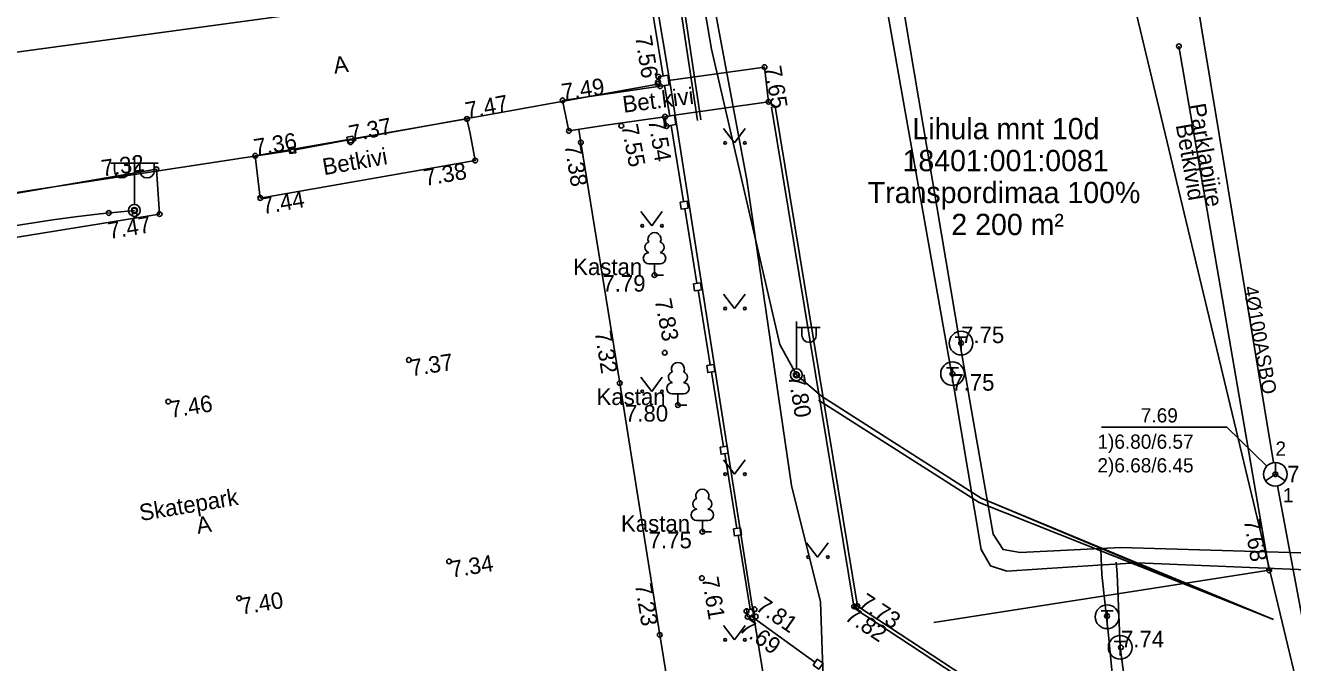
# Model space of a CAD drawing. Extents: x 473307 to 473719, y 6532843 to 6533381.
# Drawn here: x 473580.3 to 473633.8, y 6533108 to 6533134.9 of the extents above; entities that cross this region are included whole.
import ezdxf

# ---------------------------------------------------------------- set-up
doc = ezdxf.new("R2010")
doc.units = 0
for name, color, linetype in [('AED', 7, 'Continuous'), ('Default', 7, 'Continuous'), ('HALJASTUS', 7, 'Continuous'), ('KORGUS', 7, 'Continuous'), ('KPKAABEL', 7, 'Continuous'), ('LIIKLUS', 7, 'Continuous'), ('MPKAABEL', 7, 'Continuous'), ('PIIR', 7, 'Continuous'), ('POST', 7, 'Continuous'), ('PUU', 7, 'Continuous'), ('RAJATIS', 7, 'Continuous'), ('SIKAEV', 7, 'Continuous'), ('SIKAEV_NR', 7, 'Continuous'), ('SITRASS', 7, 'Continuous'), ('SITRASS_TEKST', 7, 'Continuous'), ('SKTRASS', 7, 'Continuous'), ('TEE', 7, 'Continuous'), ('TKAEV', 7, 'Continuous'), ('TTRASS', 7, 'Continuous')]:
    doc.layers.add(name, color=color, linetype=linetype)

# ---------------------------------------------------------------- blocks, each defined once
blk = doc.blocks.new('LEHTP1')
at = {"layer": 'Default'}
for p, q in [((0.48, 0.95), (-0.48, 0.95)), ((0, 0), (0, 0.95)), ((0.76, 0), (0, 0))]:
    blk.add_line(p, q, dxfattribs=at)
for centre, radius, start, end in [((0, 3.04), 0.554, 332.5799, 207.4201), ((-0.34, 2.35), 0.465, 109.0217, 253.1415), ((0.34, 2.35), 0.465, 286.8508, 70.9859), ((-0.47, 1.42), 0.475, 90.0016, 269.3953), ((0.47, 1.42), 0.475, 270.6047, 89.9984)]:
    blk.add_arc(centre, radius, start, end, dxfattribs=at)
blk = doc.blocks.new('SIKAEV')
at = {"layer": 'Default'}
for p, q in [((0, 0), (-0.83, -0.55)), ((0, 1), (0, 0)), ((0, 0), (0.83, -0.55))]:
    blk.add_line(p, q, dxfattribs=at)
blk.add_circle((0, 0), 1, dxfattribs=at)
blk = doc.blocks.new('SOKAEV')
at = {"layer": 'Default'}
for p, q in [((-0.5, 0.5), (0.5, 0.5)), ((0, -0.7), (0, 0.5))]:
    blk.add_line(p, q, dxfattribs=at)
blk.add_circle((0, 0), 1, dxfattribs=at)
blk = doc.blocks.new('MEPOST')
at = {"layer": 'Default'}
blk.add_circle((0, 0), 0.5, dxfattribs=at)
for start, end in [(0, 180), (180, 0)]:
    blk.add_arc((0, 0), 0.25, start, end, dxfattribs=at)
blk = doc.blocks.new('VAPOS2')
at = {"layer": 'Default'}
for p, q in [((0, 0.5), (0, 4.5)), ((0, 4), (-2, 4)), ((-1.68, 3.36), (-1.68, 4)), ((-0.45, 3.36), (-0.45, 4)), ((0, 4), (2, 4)), ((0.45, 3.36), (0.45, 4)), ((1.68, 3.36), (1.68, 4))]:
    blk.add_line(p, q, dxfattribs=at)
for centre in [(-1.07, 3.36), (1.07, 3.36)]:
    blk.add_arc(centre, 0.613, 180, 0, dxfattribs=at)
blk = doc.blocks.new('VAPOST')
at = {"layer": 'Default'}
for p, q in [((0, 0.5), (0, 4.5)), ((0, 4), (2, 4)), ((0.45, 3.36), (0.45, 4)), ((1.68, 3.36), (1.68, 4))]:
    blk.add_line(p, q, dxfattribs=at)
blk.add_arc((1.07, 3.36), 0.613, 180, 0, dxfattribs=at)
blk = doc.blocks.new('MURU')
at = {"layer": 'Default'}
for p, q in [((-0.93, 1.21), (0, 0)), ((0, 0), (0.89, 1.21))]:
    blk.add_line(p, q, dxfattribs=at)
for centre in [(-0.8, 0), (0.86, 0)]:
    blk.add_circle(centre, 0.11, dxfattribs=at)
blk = doc.blocks.new('VARPOS')
at = {"layer": 'Default'}
for p, q in [((-0.25, 0.25), (-0.25, -0.25)), ((-0.25, 0.25), (0.25, 0.25)), ((0.25, 0.25), (0.25, -0.25)), ((-0.25, -0.25), (0.25, -0.25))]:
    blk.add_line(p, q, dxfattribs=at)

msp = doc.modelspace()

# ---------------------------------------------------------------- linework, layer by layer
at = {"layer": 'AED'}
for points in [[(473607.248, 6533132.791), (473606.48, 6533137.514)], [(473607.445, 6533132.824), (473607.051, 6533132.759), (473607.116, 6533132.364), (473607.51, 6533132.429), (473607.445, 6533132.824)], [(473607.1, 6533132.461), (473594.166, 6533130.123)], [(473607.528, 6533131.104), (473607.313, 6533132.397)], [(473607.725, 6533131.137), (473607.33, 6533131.072), (473607.395, 6533130.677), (473607.79, 6533130.742), (473607.725, 6533131.137)], [(473608.117, 6533127.488), (473607.593, 6533130.71)], [(473591.72, 6533129.677), (473593.919, 6533130.081)], [(473591.473, 6533129.637), (473566.764, 6533125.853), (473571.722, 6533095.299)], [(473607.968, 6533127.467), (473608.011, 6533127.17), (473608.308, 6533127.212), (473608.265, 6533127.509), (473607.968, 6533127.467)], [(473608.679, 6533124.035), (473608.164, 6533127.196)], [(473608.53, 6533124.014), (473608.573, 6533123.717), (473608.87, 6533123.76), (473608.827, 6533124.057), (473608.53, 6533124.014)], [(473609.241, 6533120.583), (473608.726, 6533123.744)], [(473609.092, 6533120.562), (473609.134, 6533120.265), (473609.431, 6533120.307), (473609.389, 6533120.604), (473609.092, 6533120.562)], [(473609.802, 6533117.13), (473609.288, 6533120.291)], [(473609.654, 6533117.109), (473609.696, 6533116.812), (473609.993, 6533116.854), (473609.951, 6533117.151), (473609.654, 6533117.109)], [(473610.364, 6533113.678), (473609.85, 6533116.838)], [(473610.216, 6533113.656), (473610.258, 6533113.359), (473610.555, 6533113.402), (473610.513, 6533113.699), (473610.216, 6533113.656)], [(473610.92, 6533110.261), (473610.412, 6533113.386)], [(473610.772, 6533110.24), (473610.814, 6533109.943), (473611.111, 6533109.985), (473611.069, 6533110.282), (473610.772, 6533110.24)], [(473613.659, 6533108.024), (473610.962, 6533109.964)], [(473613.583, 6533107.905), (473613.755, 6533108.151), (473614.001, 6533107.978), (473613.828, 6533107.733), (473613.583, 6533107.905)]]:
    msp.add_lwpolyline(points, dxfattribs=at)
at = {"layer": 'KORGUS'}
for centre in [(473629.028, 6533134.05), (473611.536, 6533133.172), (473607.05, 6533132.766), (473607.024, 6533132.458), (473607.036, 6533132.549), (473607.13, 6533132.366), (473603.009, 6533131.766), (473611.701, 6533131.706), (473598.971, 6533130.98), (473607.33, 6533131.072), (473603.274, 6533130.473), (473605.486, 6533130.691), (473607.397, 6533130.677), (473594.059, 6533130), (473603.779, 6533129.988), (473590.031, 6533129.427), (473591.595, 6533129.658), (473585.857, 6533128.856), (473599.321, 6533129.223), (473590.241, 6533127.64), (473583.846, 6533127.007), (473584.93, 6533127.115), (473584.945, 6533126.928), (473585.996, 6533126.958), (473606.887, 6533124.383), (473619.829, 6533121.508), (473596.518, 6533120.793), (473607.318, 6533121.101), (473605.418, 6533119.817), (473612.878, 6533120.17), (473619.468, 6533120.214), (473586.361, 6533119.038), (473607.875, 6533118.891), (473633.098, 6533115.964), (473608.907, 6533113.536), (473598.216, 6533112.284), (473632.836, 6533111.906), (473608.888, 6533111.577), (473589.348, 6533110.725), (473610.771, 6533110.185), (473611.108, 6533110.257), (473615.314, 6533110.382), (473615.451, 6533110.398), (473610.814, 6533109.943), (473611.023, 6533109.917), (473611.163, 6533109.953), (473625.991, 6533109.976), (473607.109, 6533109.178), (473626.58, 6533108.65)]:
    msp.add_circle(centre, 0.1, dxfattribs=at)
at = {"layer": 'KPKAABEL'}
msp.add_lwpolyline([(473575.894, 6533057.765), (473578.381, 6533058.268), (473592.823, 6533060.715), (473621.311, 6533065.257), (473623.181, 6533065.813), (473626.204, 6533066.359), (473627.317, 6533067.271), (473626.267, 6533076.719), (473623.676, 6533096.66), (473614.05, 6533106.128), (473613.895, 6533110.57), (473612.665, 6533115.488), (473610.79, 6533128.403), (473608.964, 6533138.127), (473603.611, 6533167.485), (473599.245, 6533215.151)], dxfattribs=at)
at = {"layer": 'LIIKLUS'}
msp.add_lwpolyline([(473618.679, 6533109.703), (473632.836, 6533111.906), (473629.028, 6533134.05)], dxfattribs=at)
at = {"layer": 'MPKAABEL'}
for points in [[(473615.782, 6533190.445), (473617.366, 6533178.496), (473617.205, 6533177.267), (473615.341, 6533175.66), (473607.296, 6533164.994), (473606.71, 6533163.582), (473605.869, 6533161.459), (473606.18, 6533152.225), (473608.02, 6533151.39), (473606.563, 6533149.914), (473609.293, 6533133.925), (473612.181, 6533121.451), (473612.877, 6533120.17), (473613.933, 6533119.264), (473620.684, 6533114.954), (473633.022, 6533109.833)], [(473608.02, 6533151.39), (473606.563, 6533149.914), (473609.293, 6533133.925), (473612.181, 6533121.451), (473612.877, 6533120.17)], [(473584.93, 6533127.115), (473583.487, 6533126.967), (473582.426, 6533126.839), (473581.482, 6533126.711), (473579.584, 6533126.42), (473577.7, 6533126.097), (473574.993, 6533125.595), (473572.636, 6533125.144), (473571.677, 6533124.949), (473570.429, 6533124.615), (473569.752, 6533124.36), (473569.103, 6533124.026), (473568.617, 6533123.576), (473568.32, 6533122.878), (473568.233, 6533122.177), (473568.23, 6533121.956), (473568.32, 6533120.664), (473568.631, 6533117.647), (473569.009, 6533113.986), (473569.471, 6533109.384), (473569.571, 6533108.389), (473569.662, 6533107.518)], [(473612.877, 6533120.17), (473613.933, 6533119.264), (473620.684, 6533114.954), (473627.993, 6533111.882), (473633.022, 6533109.833)], [(473613.808, 6533119.095), (473620.587, 6533114.767), (473633.022, 6533109.833)]]:
    msp.add_lwpolyline(points, dxfattribs=at)
at = {"layer": 'PIIR'}
msp.add_lwpolyline([(473678.608, 6532842.593), (473677.66, 6532847.73), (473668.24, 6532906.4), (473664.64, 6532927.81), (473654.16, 6532926.37), (473630.89, 6533065.72), (473641.36, 6533067.51), (473636.3, 6533097.55), (473618.8, 6533170.64), (473609.94, 6533222.84), (473601.54, 6533272.81), (473599.09, 6533295.91), (473592.3, 6533328.43), (473587.14, 6533353.72), (473584.47, 6533353.28), (473580.56, 6533374.06), (473585.23, 6533374.14), (473584.699, 6533380.885)], dxfattribs=at)
for points in [[(473383.26, 6533220.83), (473372.23, 6533259.41), (473496.37, 6533266.79), (473499.84, 6533206.38), (473559.2, 6533209.37), (473561.43, 6533165.2), (473601.75, 6533167.04), (473607.56, 6533132.38), (473611.09, 6533109.85), (473618.6, 6533063.82), (473572.63, 6533056.43), (473548.5, 6533028.91), (473478.82, 6533017), (473455.33, 6533045.76), (473432.18, 6533083.36), (473429.59, 6533087.74), (473409.64, 6533129), (473385.1, 6533214.25), (473398.68, 6533216.8), (473398.11, 6533224.3)], [(473607.56, 6533132.38), (473601.75, 6533167.04), (473618.8, 6533170.64), (473636.3, 6533097.55), (473641.36, 6533067.51), (473630.89, 6533065.72), (473618.6, 6533063.82), (473611.09, 6533109.85)]]:
    msp.add_lwpolyline(points, close=True, dxfattribs=at)
at = {"layer": 'SIKAEV_NR'}
msp.add_lwpolyline([(473632.74, 6533116.313), (473631.052, 6533117.954), (473625.758, 6533117.954)], dxfattribs=at)
at = {"layer": 'SITRASS'}
for points in [[(473619.744, 6533193.777), (473626.15, 6533157.979), (473633.016, 6533116.458)], [(473633.19, 6533115.473), (473646.517, 6533044.149)]]:
    msp.add_lwpolyline(points, dxfattribs=at)
at = {"layer": 'SKTRASS'}
for p, q in [((473607.367, 6533139.862), (473608.699, 6533130.919)), ((473607.515, 6533139.884), (473608.847, 6533130.941))]:
    msp.add_line(p, q, dxfattribs=at)
at = {"layer": 'TEE'}
for points in [[(473568.573, 6533134.882), (473600.07, 6533140.313), (473600.337, 6533138.333), (473600.134, 6533137.697), (473599.931, 6533137.173), (473599.711, 6533136.696), (473599.451, 6533136.459), (473568.734, 6533132.282)], [(473598.971, 6533130.98), (473590.031, 6533129.427), (473590.241, 6533127.64), (473599.321, 6533129.223), (473599.101, 6533130.368)]]:
    msp.add_lwpolyline(points, close=True, dxfattribs=at)
for points in [[(473607.481, 6533132.611), (473611.536, 6533133.172), (473611.701, 6533131.706), (473607.725, 6533131.137)], [(473607.33, 6533131.072), (473604.835, 6533130.718), (473603.274, 6533130.473), (473603.004, 6533131.767), (473607.13, 6533132.366)], [(473611.701, 6533131.706), (473611.981, 6533131.506)], [(473611.833, 6533131.482), (473615.313, 6533110.308), (473625.275, 6533103.753)], [(473611.981, 6533131.506), (473615.451, 6533110.398), (473625.357, 6533103.878)], [(473603.689, 6533130.538), (473603.779, 6533129.988), (473605.418, 6533119.817), (473607.109, 6533109.178), (473608.206, 6533102.388)], [(473571.574, 6533103.225), (473570.468, 6533110.261), (473569.782, 6533114.714), (473568.332, 6533124.139), (473571.569, 6533124.614), (473576.592, 6533125.429), (473585.996, 6533126.958), (473585.857, 6533128.856), (473577.436, 6533127.401), (473564.568, 6533125.568), (473564.246, 6533125.514), (473563.806, 6533125.205), (473569.483, 6533089.145)]]:
    msp.add_lwpolyline(points, dxfattribs=at)
at = {"layer": 'TTRASS'}
for points in [[(473592.297, 6533277.757), (473596.188, 6533254.087), (473601.84, 6533222.521), (473604, 6533210.082), (473607.02, 6533191.72), (473607.264, 6533190.194), (473603.552, 6533189.561), (473604.136, 6533186.261), (473607.868, 6533186.888), (473612.623, 6533162.34), (473616.873, 6533138.735), (473619.773, 6533121.514), (473620.151, 6533119.324)], [(473591.775, 6533277.426), (473595.59, 6533253.766), (473601.028, 6533223.219), (473603.147, 6533210.812), (473606.172, 6533192.662), (473606.51, 6533190.705), (473602.77, 6533190.028), (473603.588, 6533185.543), (473607.3, 6533186.208), (473612.067, 6533161.644), (473616.282, 6533137.983), (473619.426, 6533120.252), (473619.546, 6533119.497)], [(473619.546, 6533119.497), (473620.681, 6533112.789), (473621.066, 6533112.101), (473621.763, 6533111.876), (473625.599, 6533112.117), (473627.268, 6533112.227), (473642.578, 6533111.595), (473649.822, 6533111.539), (473650.771, 6533111.498)], [(473620.151, 6533119.324), (473620.166, 6533119.225), (473621.184, 6533113.439), (473621.184, 6533113.439), (473621.601, 6533112.78), (473622.328, 6533112.666), (473626.573, 6533112.87), (473636.075, 6533112.595), (473650.561, 6533112.092), (473650.665, 6533112.088)], [(473670.739, 6532903.73), (473669.823, 6532910.623), (473662.59, 6532909.156), (473646.821, 6533011.679), (473633.537, 6533100.476), (473633.406, 6533101.178), (473632.559, 6533105.696), (473632.32, 6533106.603), (473631.402, 6533106.697), (473628.136, 6533106.491), (473627.343, 6533106.38), (473626.399, 6533106.377), (473626.238, 6533107.261), (473626.052, 6533109.168), (473625.777, 6533111.724), (473625.749, 6533112.421), (473625.73, 6533112.829)], [(473671.344, 6532903.733), (473670.333, 6532911.339), (473663.087, 6532909.869), (473647.414, 6533011.77), (473634.242, 6533098.966), (473634.072, 6533100.094), (473632.984, 6533106.198), (473632.738, 6533107.055), (473631.832, 6533107.173), (473627.702, 6533106.877), (473626.788, 6533106.911), (473626.656, 6533107.813), (473626.548, 6533108.653), (473626.413, 6533111.755), (473626.375, 6533112.253)]]:
    msp.add_lwpolyline(points, dxfattribs=at)

# ---------------------------------------------------------------- block references
at = {"layer": 'AED'}
for p, xscale, yscale, rotation in [((473594.043, 6533130.102), 0.4999999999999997, 0.4999999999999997, -170.30667150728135), ((473591.596, 6533129.657), 0.4999999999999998, 0.49999999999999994, -170.85048723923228)]:
    msp.add_blockref('VARPOS', p, dxfattribs=dict(at, xscale=xscale, yscale=yscale, rotation=rotation))
at = {"layer": 'HALJASTUS', "xscale": 0.5, "yscale": 0.5}
for p in [(473610.271, 6533129.967), (473606.771, 6533126.467), (473610.271, 6533122.967), (473606.771, 6533119.467), (473610.271, 6533115.967), (473613.771, 6533112.467), (473610.271, 6533108.967)]:
    msp.add_blockref('MURU', p, dxfattribs=at)
at = {"layer": 'POST', "xscale": 0.5, "yscale": 0.5}
for name, p in [('VAPOS2', (473584.93, 6533127.115)), ('MEPOST', (473584.93, 6533127.115)), ('VAPOST', (473612.877, 6533120.17)), ('MEPOST', (473612.877, 6533120.17))]:
    msp.add_blockref(name, p, dxfattribs=at)
at = {"layer": 'PUU', "xscale": 0.5, "yscale": 0.5}
for p in [(473606.887, 6533124.383), (473607.875, 6533118.891), (473608.907, 6533113.536)]:
    msp.add_blockref('LEHTP1', p, dxfattribs=at)
at = {"layer": 'SIKAEV', "xscale": 0.5, "yscale": 0.5}
msp.add_blockref('SIKAEV', (473633.098, 6533115.964), dxfattribs=at)
at = {"layer": 'TKAEV', "xscale": 0.5, "yscale": 0.5}
for p in [(473619.829, 6533121.508), (473619.468, 6533120.214), (473625.994, 6533109.942), (473626.548, 6533108.653)]:
    msp.add_blockref('SOKAEV', p, dxfattribs=at)

# ---------------------------------------------------------------- texts
at = {"layer": 'KORGUS'}
for s, rotation, p in [('7.56', 279.2346, (473606.066, 6533134.456)), ('7.65', 279.1639, (473611.536, 6533133.172)), ('7.49', 8.1155, (473603.009, 6533131.766)), ('7.47', 10.8592, (473598.971, 6533130.98)), ('7.37', 11.3497, (473594.059, 6533130)), ('7.55', 280.815, (473605.486, 6533130.691)), ('7.54', 279.6333, (473606.616, 6533130.925)), ('7.36', 9.2215, (473590.031, 6533129.427)), ('7.32', 7.7897, (473583.578, 6533128.544)), ('7.38', 279.1542, (473603.088, 6533129.877)), ('7.38', 9.8895, (473597.208, 6533128.144)), ('7.44', 9.8895, (473590.361, 6533126.95)), ('7.47', 9.2349, (473583.871, 6533125.903)), ('7.83', 280.815, (473606.893, 6533123.327)), ('7.32', 279.1542, (473604.361, 6533121.976)), ('7.37', 9, (473596.628, 6533120.102)), ('7.80', 279.3349, (473612.533, 6533120.113)), ('7.46', 9, (473586.471, 6533118.347)), ('7.68', 279.7575, (473631.762, 6533114.021)), ('7.34', 9, (473598.326, 6533111.593)), ('7.23', 279.0312, (473606.062, 6533111.307)), ('7.61', 279.3608, (473608.888, 6533111.577)), ('7.40', 9, (473589.458, 6533110.034)), ('7.81', 325.5813, (473611.108, 6533110.257)), ('7.73', 326.717, (473615.451, 6533110.398)), ('7.82', 326.717, (473614.87, 6533109.842)), ('7.69', 324.2706, (473610.405, 6533109.375))]:
    msp.add_text(s, height=0.7, rotation=rotation, dxfattribs=at).set_placement(p)
for s, p in [('7.79', (473604.687, 6533123.683)), ('7.75', (473619.829, 6533121.508)), ('7.75', (473619.417, 6533119.498)), ('7.80', (473605.641, 6533118.191)), ('7.69', (473633.599, 6533115.626)), ('7.75', (473606.64, 6533112.836)), ('7.74', (473626.58, 6533108.65))]:
    msp.add_text(s, height=0.7, dxfattribs=at).set_placement(p)
at = {"layer": 'LIIKLUS'}
for s, p in [('Parklapiire', (473629.453, 6533131.579)), ('Betkivid', (473628.89, 6533130.721))]:
    msp.add_text(s, height=0.7, rotation=279.7575, dxfattribs=at).set_placement(p)
at = {"layer": 'PIIR'}
for s, p in [('Lihula mnt 10d', (473617.778, 6533130.122)), ('18401:001:0081', (473617.357, 6533128.772)), ('Transpordimaa 100%', (473615.891, 6533127.422)), ('2 200 m²', (473619.42, 6533126.072))]:
    msp.add_text(s, height=0.9, dxfattribs=at).set_placement(p)
at = {"layer": 'PUU'}
for p in [(473603.453, 6533124.383), (473604.441, 6533118.891), (473605.473, 6533113.536)]:
    msp.add_text('Kastan', height=0.7, dxfattribs=at).set_placement(p)
at = {"layer": 'RAJATIS'}
for s, p in [('Skatepark', (473585.199, 6533113.986)), ('A', (473587.605, 6533113.441))]:
    msp.add_text(s, height=0.7, rotation=9.4543, dxfattribs=at).set_placement(p)
at = {"layer": 'SIKAEV_NR'}
for s, p in [('7.69', (473627.419, 6533118.154)), ('1)6.80/6.57', (473625.586, 6533117.044)), ('2', (473633.101, 6533116.749)), ('2)6.68/6.45', (473625.586, 6533116.044)), ('1', (473633.418, 6533114.781))]:
    msp.add_text(s, height=0.6, dxfattribs=at).set_placement(p)
at = {"layer": 'SITRASS_TEKST'}
msp.add_text('4%%c100ASBO', height=0.6, rotation=280.147, dxfattribs=at).set_placement((473631.756, 6533123.871))
at = {"layer": 'TEE'}
for s, rotation, p in [('A', 7.4064, (473593.377, 6533132.892)), ('Bet.kivi', 7.2766, (473605.584, 6533131.241)), ('Betkivi', 9.8895, (473592.936, 6533128.602))]:
    msp.add_text(s, height=0.7, rotation=rotation, dxfattribs=at).set_placement(p)

doc.saveas('drawing.dxf')
